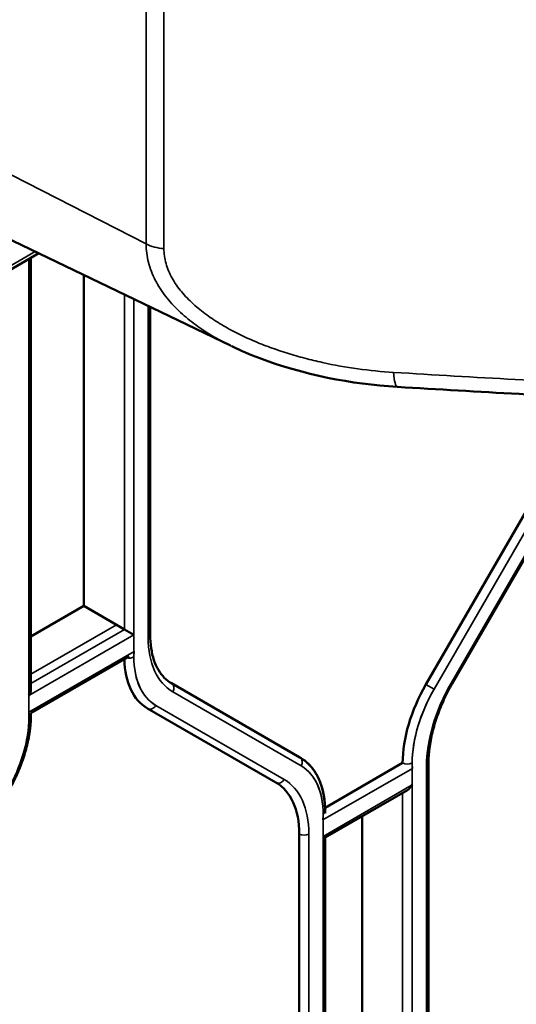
# Model space of a CAD drawing. Header units: millimetres. Extents: x 0 to 14369, y -869 to 2970.
# Tile 500 of 656: x 3599 to 3621, y 1353 to 1396. Entities that reach past the tile are written whole.
import ezdxf

# ---------------------------------------------------------------- set-up
doc = ezdxf.new("R2010")
doc.units = ezdxf.units.MM
doc.header["$LTSCALE"] = 10
doc.layers.add('Sichtbar (ISO)', color=7, linetype='Continuous', lineweight=50)
doc.layers.add('Sichtbar schmal (ISO)', color=7, linetype='Continuous', lineweight=35)

msp = doc.modelspace()

# ---------------------------------------------------------------- linework, layer by layer
at = {"layer": 'Sichtbar (ISO)'}
for p, q in [((3607.881, 1381.848), (3594.031, 1388.518)), ((3597.016, 1384.598), (3599.361, 1385.951)), ((3599.011, 1385.749), (3599.011, 1366.586)), ((3599.011, 1385.749), (3599.011, 1366.586)), ((3601.362, 1370.271), (3601.362, 1384.987)), ((3601.362, 1384.987), (3601.362, 1370.271)), ((3604.314, 1383.566), (3604.314, 1369.002)), ((3604.314, 1383.566), (3604.314, 1369.002)), ((3607.944, 1381.818), (3607.943, 1381.818)), ((3622.282, 1376.663), (3616.575, 1366.778)), ((3617.746, 1366.819), (3623.453, 1376.704)), ((3617.746, 1366.819), (3623.453, 1376.704)), ((3599.011, 1368.913), (3601.362, 1370.271)), ((3601.362, 1370.271), (3599.011, 1368.913)), ((3601.362, 1370.271), (3602.812, 1369.434)), ((3601.362, 1370.271), (3603.165, 1369.23)), ((3603.59, 1368.985), (3603.165, 1369.23)), ((3599.011, 1365.505), (3603.378, 1368.026)), ((3610.969, 1363.541), (3605.262, 1366.836)), ((3610.969, 1363.541), (3605.262, 1366.836)), ((3599.011, 1365.505), (3599.011, 1365.433)), ((3604.201, 1365.716), (3609.908, 1362.421)), ((3604.201, 1365.716), (3609.908, 1362.421)), ((3615.54, 1363.293), (3612.089, 1361.301)), ((3616.688, 1338.588), (3616.688, 1363.276)), ((3616.688, 1338.588), (3616.688, 1363.276)), ((3612.092, 1359.976), (3615.752, 1362.089)), ((3612.092, 1361.129), (3612.092, 1361.057)), ((3613.737, 1360.926), (3613.737, 1339.856)), ((3613.737, 1339.856), (3613.737, 1360.926)), ((3610.944, 1360.132), (3610.944, 1335.444)), ((3612.004, 1360.027), (3612.092, 1359.976)), ((3612.092, 1359.976), (3612.092, 1336.58)), ((3612.092, 1359.976), (3612.092, 1336.58))]:
    msp.add_line(p, q, dxfattribs=at)
for centre, major_axis, ratio, start_param, end_param in [((3615.4, 1381.509), (-0.091, -1.497), 0.17115, 6.282538, 6.283185), ((3606.701, 1370.046), (-2.5, -4.33), 0.57735, 5.522643, 6.283185), ((3619.075, 1365.334), (-2.5, -4.33), 0.57735, 4.712389, 5.497787), ((3598.711, 1366.413), (0.212, 0.367), 0.57735, 4.712389, 5.497787), ((3607.408, 1358.091), (2.5, 4.33), 0.57735, 5.497787, 6.283185), ((3615.752, 1362.436), (-0.212, -0.367), 0.57735, 0.785398, 1.570796)]:
    msp.add_ellipse(centre, major_axis=major_axis, ratio=ratio, start_param=start_param, end_param=end_param, dxfattribs=at)
for points, knots in [([(3615.303, 1380.013), (3613.247, 1380.138), (3611.133, 1380.549), (3608.763, 1381.447), (3608.348, 1381.624), (3607.944, 1381.818)], [0.0005749, 0.0005749, 0.0005749, 0.0005749, 0.6267182, 0.6267182, 0.7620817, 0.7620817, 0.7620817, 0.7620817]), ([(3604.314, 1369.002), (3604.314, 1368.789), (3604.328, 1368.586), (3604.385, 1368.206), (3604.427, 1368.028), (3604.536, 1367.704), (3604.603, 1367.557), (3604.758, 1367.295), (3604.846, 1367.181), (3605.04, 1366.984), (3605.146, 1366.902), (3605.262, 1366.836)], [3.1415927, 3.1415927, 3.1415927, 3.1415927, 3.2986723, 3.2986723, 3.4557519, 3.4557519, 3.6128316, 3.6128316, 3.7699112, 3.7699112, 3.9269908, 3.9269908, 3.9269908, 3.9269908]), ([(3604.314, 1369.002), (3604.314, 1368.789), (3604.328, 1368.586), (3604.385, 1368.206), (3604.427, 1368.028), (3604.536, 1367.704), (3604.603, 1367.557), (3604.758, 1367.295), (3604.846, 1367.181), (3605.04, 1366.984), (3605.146, 1366.902), (3605.262, 1366.836)], [3.1415927, 3.1415927, 3.1415927, 3.1415927, 3.2986723, 3.2986723, 3.4557519, 3.4557519, 3.6128316, 3.6128316, 3.7699112, 3.7699112, 3.9269908, 3.9269908, 3.9269908, 3.9269908]), ([(3617.746, 1366.819), (3617.612, 1366.587), (3617.488, 1366.348), (3617.265, 1365.865), (3617.166, 1365.621), (3616.994, 1365.132), (3616.921, 1364.888), (3616.805, 1364.408), (3616.761, 1364.171), (3616.703, 1363.711), (3616.688, 1363.489), (3616.688, 1363.276)], [2.3561945, 2.3561945, 2.3561945, 2.3561945, 2.5132741, 2.5132741, 2.6703538, 2.6703538, 2.8274334, 2.8274334, 2.984513, 2.984513, 3.1415927, 3.1415927, 3.1415927, 3.1415927]), ([(3617.746, 1366.819), (3617.612, 1366.587), (3617.488, 1366.348), (3617.265, 1365.865), (3617.166, 1365.621), (3616.994, 1365.132), (3616.921, 1364.888), (3616.805, 1364.408), (3616.761, 1364.171), (3616.703, 1363.711), (3616.688, 1363.489), (3616.688, 1363.276)], [2.3561945, 2.3561945, 2.3561945, 2.3561945, 2.5132741, 2.5132741, 2.6703538, 2.6703538, 2.8274334, 2.8274334, 2.984513, 2.984513, 3.1415927, 3.1415927, 3.1415927, 3.1415927]), ([(3599.011, 1365.433), (3599.011, 1365.218), (3598.996, 1364.997), (3598.939, 1364.545), (3598.896, 1364.315), (3598.783, 1363.85), (3598.714, 1363.616), (3598.549, 1363.148), (3598.454, 1362.915), (3598.242, 1362.455), (3598.125, 1362.228), (3597.997, 1362.007)], [0, 0, 0, 0, 0.1570796, 0.1570796, 0.3141593, 0.3141593, 0.4712389, 0.4712389, 0.6283185, 0.6283185, 0.7853982, 0.7853982, 0.7853982, 0.7853982]), ([(3599.011, 1365.433), (3599.011, 1365.237), (3598.998, 1365.036), (3598.948, 1364.601), (3598.906, 1364.366), (3598.795, 1363.892), (3598.725, 1363.652), (3598.559, 1363.174), (3598.463, 1362.936), (3598.247, 1362.465), (3598.127, 1362.233), (3597.997, 1362.007)], [6.2831853, 6.2831853, 6.2831853, 6.2831853, 6.4262655, 6.4262655, 6.586845, 6.586845, 6.7474245, 6.7474245, 6.908004, 6.908004, 7.0685835, 7.0685835, 7.0685835, 7.0685835]), ([(3610.969, 1363.541), (3611.115, 1363.456), (3611.25, 1363.351), (3611.491, 1363.107), (3611.597, 1362.968), (3611.779, 1362.662), (3611.854, 1362.495), (3611.974, 1362.138), (3612.018, 1361.949), (3612.077, 1361.551), (3612.092, 1361.344), (3612.092, 1361.129)], [5.4977871, 5.4977871, 5.4977871, 5.4977871, 5.6548668, 5.6548668, 5.8119464, 5.8119464, 5.969026, 5.969026, 6.1261057, 6.1261057, 6.2831853, 6.2831853, 6.2831853, 6.2831853]), ([(3610.969, 1363.541), (3611.119, 1363.454), (3611.257, 1363.346), (3611.502, 1363.095), (3611.609, 1362.952), (3611.792, 1362.636), (3611.867, 1362.463), (3611.985, 1362.095), (3612.028, 1361.899), (3612.08, 1361.513), (3612.092, 1361.324), (3612.092, 1361.129)], [5.4977871, 5.4977871, 5.4977871, 5.4977871, 5.6585239, 5.6585239, 5.8192606, 5.8192606, 5.9799973, 5.9799973, 6.1407341, 6.1407341, 6.2831853, 6.2831853, 6.2831853, 6.2831853])]:
    msp.add_open_spline(points, degree=3, knots=knots, dxfattribs=at)
msp.add_open_spline([(3626.153, 1379.463), (3622.521, 1379.579), (3618.912, 1379.793), (3615.309, 1380.012)], degree=3, dxfattribs=at)
at = {"layer": 'Sichtbar schmal (ISO)'}
for p, q in [((3604.134, 1428.826), (3604.134, 1386.369)), ((3604.923, 1428.617), (3604.923, 1386.159)), ((3604.134, 1386.369), (3592.072, 1392.53)), ((3599.201, 1386.028), (3597.12, 1384.826)), ((3598.923, 1385.698), (3598.923, 1365.31)), ((3598.923, 1366.29), (3598.923, 1385.698)), ((3603.165, 1384.119), (3603.165, 1369.23)), ((3603.165, 1369.23), (3603.165, 1384.119)), ((3603.59, 1368.005), (3603.59, 1383.915)), ((3603.59, 1383.915), (3603.59, 1368.985)), ((3604.226, 1383.608), (3604.226, 1368.88)), ((3604.226, 1368.88), (3604.226, 1383.608)), ((3622.282, 1376.663), (3616.575, 1366.778)), ((3622.645, 1376.453), (3616.937, 1366.568)), ((3616.937, 1366.568), (3622.645, 1376.453)), ((3617.698, 1366.847), (3623.405, 1376.732)), ((3623.405, 1376.732), (3617.698, 1366.847)), ((3602.812, 1369.434), (3599.011, 1367.239)), ((3603.59, 1368.985), (3598.923, 1366.29)), ((3603.165, 1369.23), (3599.011, 1366.831)), ((3598.916, 1365.551), (3603.596, 1368.254)), ((3616.575, 1366.778), (3616.937, 1366.568)), ((3616.937, 1366.568), (3616.575, 1366.778)), ((3617.698, 1366.847), (3617.746, 1366.819)), ((3617.746, 1366.819), (3617.698, 1366.847)), ((3611.031, 1363.158), (3605.324, 1366.453)), ((3605.324, 1366.453), (3611.031, 1363.158)), ((3604.563, 1365.853), (3610.27, 1362.558)), ((3610.27, 1362.558), (3604.563, 1365.853)), ((3615.964, 1337.59), (3615.964, 1363.293)), ((3615.971, 1363.052), (3611.997, 1360.758)), ((3616.6, 1363.153), (3616.6, 1338.465)), ((3616.6, 1338.465), (3616.6, 1363.153)), ((3612.004, 1360.027), (3615.964, 1362.313)), ((3615.54, 1361.967), (3615.54, 1338.815)), ((3615.54, 1338.815), (3615.54, 1361.967)), ((3615.964, 1362.313), (3615.964, 1338.57)), ((3612.004, 1361.007), (3612.004, 1335.304)), ((3610.944, 1360.132), (3610.944, 1335.444)), ((3611.368, 1335.444), (3611.368, 1360.132)), ((3611.368, 1360.132), (3611.368, 1335.444)), ((3612.004, 1336.284), (3612.004, 1360.027))]:
    msp.add_line(p, q, dxfattribs=at)
for centre, major_axis, ratio, start_param, end_param in [((3605.128, 1387.017), (-1.5, 0), 0.57735, 0.846485, 1.433607), ((3615.4, 1381.509), (-0.091, -1.497), 0.17115, 5.328696, 6.282538), ((3604.014, 1369.002), (0.3, 0), 0.57735, 5.497787, 6.283185), ((3604.014, 1369.002), (0.3, 0), 0.57735, 5.497787, 6.283185), ((3607.974, 1371.043), (-2.65, -4.59), 0.57735, 5.497787, 6.283185), ((3607.974, 1371.043), (-2.65, -4.59), 0.57735, 5.497787, 6.283185), ((3606.913, 1369.924), (-2.35, -4.07), 0.57735, 5.433914, 6.283185), ((3606.701, 1370.046), (-2.5, -4.33), 0.57735, 5.522643, 6.283185), ((3603.378, 1368.127), (-0.3, 0), 0.57735, 1.212477, 2.356194), ((3606.913, 1369.924), (-2.35, -4.07), 0.57735, 5.497787, 6.283185), ((3605.112, 1366.576), (0.15, 0.26), 0.816497, 4.712389, 6.283185), ((3605.112, 1366.576), (0.15, 0.26), 0.816497, 4.712389, 6.283185), ((3619.075, 1365.334), (-2.5, -4.33), 0.57735, 4.712389, 5.497787), ((3620.348, 1365.317), (2.65, 4.59), 0.57735, 1.570796, 2.356194), ((3620.348, 1365.317), (-2.65, -4.59), 0.57735, 4.712389, 5.497787), ((3619.287, 1365.212), (-2.35, -4.07), 0.57735, 4.712389, 5.56166), ((3619.287, 1365.212), (-2.35, -4.07), 0.57735, 4.712389, 5.497787), ((3595.599, 1363.392), (2.35, 4.07), 0.57735, 4.712389, 5.56166), ((3598.711, 1365.433), (0.3, 0), 0.57735, 5.497787, 6.283185), ((3604.351, 1365.976), (-0.15, -0.26), 0.816497, 0, 1.570796), ((3604.351, 1365.976), (-0.15, -0.26), 0.816497, 0, 1.570796), ((3595.599, 1363.392), (2.35, 4.07), 0.57735, 4.712389, 5.497787), ((3610.819, 1363.281), (0.15, 0.26), 0.816497, 4.712389, 6.283185), ((3610.819, 1363.281), (0.15, 0.26), 0.816497, 4.712389, 6.283185), ((3615.752, 1363.415), (0.3, 0), 0.57735, 3.926991, 5.497787), ((3616.388, 1363.276), (0.3, 0), 0.57735, 5.497787, 6.283185), ((3616.388, 1363.276), (0.3, 0), 0.57735, 5.497787, 6.283185), ((3608.681, 1359.088), (2.35, 4.07), 0.57735, 5.497787, 6.283185), ((3608.681, 1359.088), (2.35, 4.07), 0.57735, 5.433914, 6.283185), ((3610.058, 1362.681), (-0.15, -0.26), 0.816497, 0, 1.570796), ((3610.058, 1362.681), (-0.15, -0.26), 0.816497, 0, 1.570796), ((3607.408, 1358.091), (2.5, 4.33), 0.57735, 5.497787, 6.283185), ((3607.62, 1357.968), (2.65, 4.59), 0.57735, 5.497787, 6.283185), ((3607.62, 1357.968), (2.65, 4.59), 0.57735, 5.497787, 6.283185), ((3611.792, 1361.129), (0.3, 0), 0.57735, 5.497787, 6.283185), ((3611.156, 1360.255), (0.3, 0), 0.57735, 3.926991, 5.497787), ((3611.156, 1360.255), (-0.3, 0), 0.57735, 0.785398, 2.356194)]:
    msp.add_ellipse(centre, major_axis=major_axis, ratio=ratio, start_param=start_param, end_param=end_param, dxfattribs=at)
for points, knots in [([(3607.943, 1381.818), (3607.879, 1381.849), (3607.552, 1382.01), (3606.972, 1382.33), (3606.238, 1382.824), (3605.573, 1383.383), (3604.981, 1384.03), (3604.594, 1384.626), (3604.359, 1385.147), (3604.188, 1385.678), (3604.134, 1386.089), (3604.134, 1386.369)], [0.5473878, 0.5473878, 0.5473878, 0.5473878, 0.5625, 0.625, 0.6875, 0.75, 0.8125, 0.875, 0.90625, 0.9375, 1, 1, 1, 1]), ([(3604.923, 1386.159), (3604.923, 1385.935), (3604.955, 1385.713), (3605.018, 1385.494), (3605.049, 1385.385), (3605.087, 1385.276), (3605.133, 1385.168), (3605.178, 1385.06), (3605.231, 1384.952), (3605.29, 1384.847), (3605.407, 1384.638), (3605.546, 1384.438), (3605.705, 1384.247), (3605.863, 1384.056), (3606.041, 1383.873), (3606.23, 1383.701), (3606.419, 1383.529), (3606.619, 1383.368), (3606.829, 1383.216), (3607.039, 1383.063), (3607.26, 1382.919), (3607.486, 1382.783), (3607.713, 1382.647), (3607.946, 1382.519), (3608.183, 1382.4), (3608.42, 1382.281), (3608.661, 1382.169), (3608.905, 1382.064), (3609.15, 1381.959), (3609.398, 1381.861), (3609.649, 1381.769), (3609.901, 1381.677), (3610.156, 1381.591), (3610.413, 1381.51), (3610.67, 1381.43), (3610.93, 1381.356), (3611.19, 1381.287), (3611.449, 1381.218), (3611.71, 1381.156), (3611.971, 1381.098), (3612.493, 1380.983), (3613.018, 1380.889), (3613.546, 1380.815), (3614.074, 1380.742), (3614.604, 1380.689), (3615.138, 1380.657)], [0, 0, 0, 0, 0.0625, 0.0625, 0.0625, 0.09375, 0.09375, 0.09375, 0.125, 0.125, 0.125, 0.1875, 0.1875, 0.1875, 0.25, 0.25, 0.25, 0.3125, 0.3125, 0.3125, 0.375, 0.375, 0.375, 0.4375, 0.4375, 0.4375, 0.5, 0.5, 0.5, 0.5625, 0.5625, 0.5625, 0.625, 0.625, 0.625, 0.6875, 0.6875, 0.6875, 0.75, 0.75, 0.75, 0.875, 0.875, 0.875, 1, 1, 1, 1])]:
    msp.add_open_spline(points, degree=3, knots=knots, dxfattribs=at)
msp.add_open_spline([(3615.138, 1380.657), (3618.73, 1380.438), (3622.346, 1380.222), (3626.017, 1380.103)], degree=3, dxfattribs=at)

doc.saveas('drawing.dxf')
